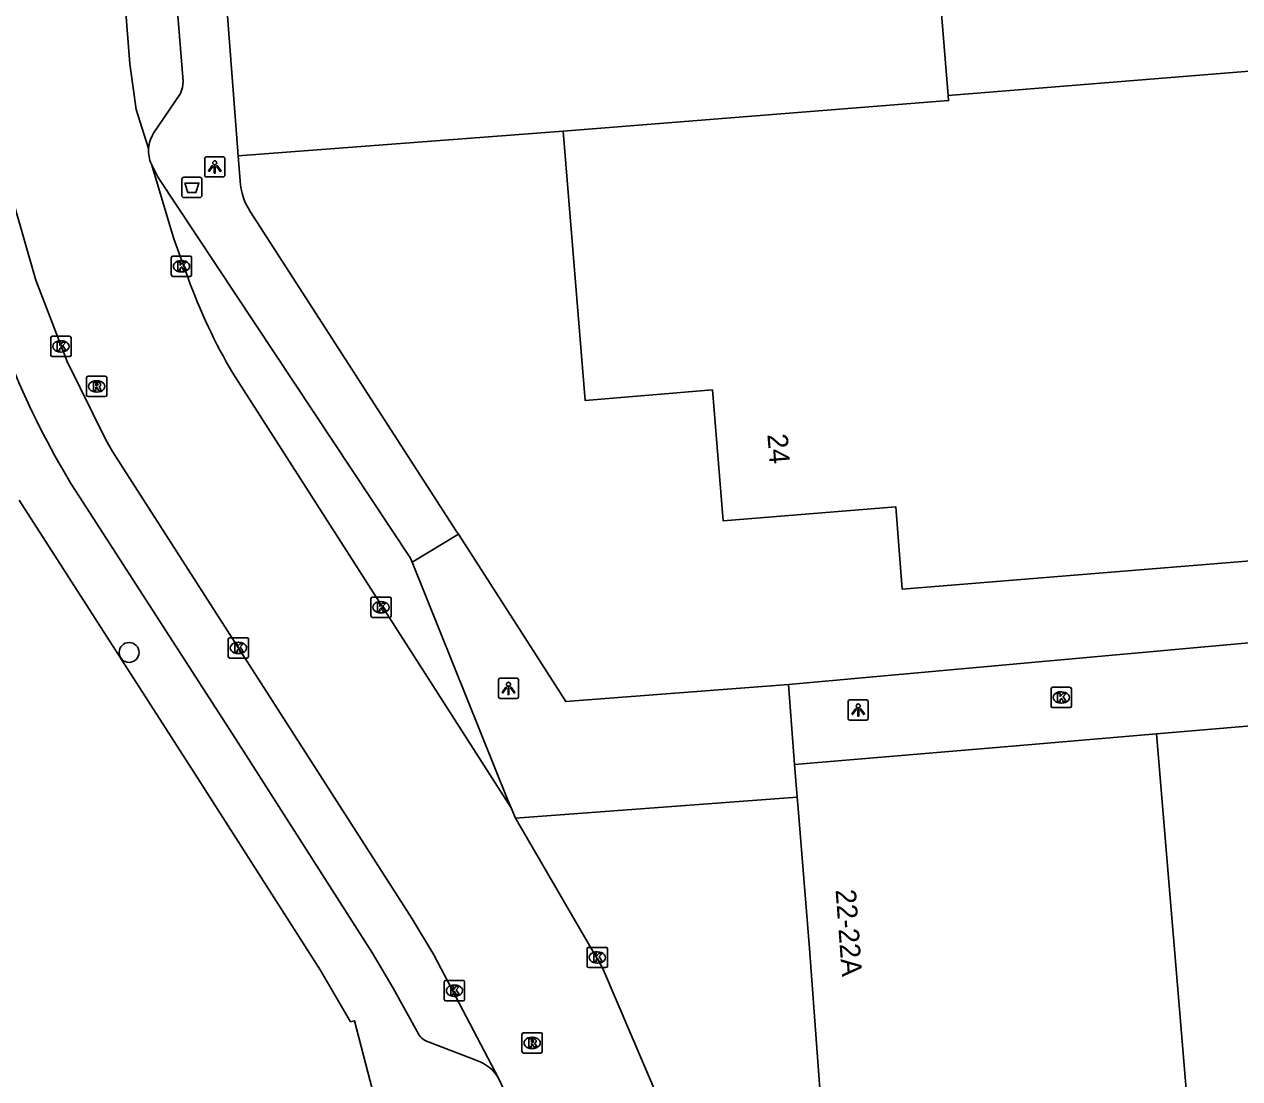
# Model space of a CAD drawing. Extents: x 157793 to 159380, y 380882 to 382313.
# Drawn here: x 158110.5 to 158170.4, y 381298.9 to 381350.9 of the extents above; entities that cross this region are included whole.
import ezdxf

# ---------------------------------------------------------------- set-up
doc = ezdxf.new("R2010")
doc.units = 0
for name, color, linetype in [('IMGEO_Afvalbak', 7, 'Continuous'), ('IMGEO_Boom', 7, 'Continuous'), ('IMGEO_Kolk', 7, 'Continuous'), ('IMGEO_Lichtpunt', 7, 'Continuous'), ('IMGEO_Muur', 7, 'Continuous'), ('IMGEO_OVBaan_gesloten', 7, 'Continuous'), ('IMGEO_Pand', 7, 'Continuous'), ('IMGEO_Pand_nummerreeks', 7, 'Continuous'), ('IMGEO_Rijbaan_lokaal_gesloten', 7, 'Continuous'), ('IMGEO_Rioolput', 7, 'Continuous'), ('IMGEO_Voetpad_open', 7, 'Continuous')]:
    doc.layers.add(name, color=color, linetype=linetype)

msp = doc.modelspace()

# ---------------------------------------------------------------- linework, layer by layer
at = {"layer": 'IMGEO_Afvalbak'}
for p, q in [((158118.269, 381342.493), (158118.269, 381343.293)), ((158118.269, 381343.293), (158118.269, 381342.493)), ((158118.369, 381343.393), (158119.159, 381343.393)), ((158119.159, 381343.393), (158118.369, 381343.393)), ((158119.259, 381343.293), (158119.259, 381342.493)), ((158119.259, 381342.493), (158119.259, 381343.293)), ((158119.159, 381342.393), (158118.369, 381342.393)), ((158118.369, 381342.393), (158119.159, 381342.393))]:
    msp.add_line(p, q, dxfattribs=at)
msp.add_lwpolyline([(158118.412, 381343.107), (158119.116, 381343.107), (158118.967, 381342.637), (158118.561, 381342.637), (158118.412, 381343.107)], dxfattribs=at)
for centre, start, end in [((158118.369, 381343.293), 90, 180), ((158118.369, 381343.293), 90, 180), ((158119.159, 381343.293), 0, 90), ((158119.159, 381343.293), 360, 90), ((158118.369, 381342.493), 180, 270), ((158118.369, 381342.493), 180, 270), ((158119.159, 381342.493), 270, 0), ((158119.159, 381342.493), 270, 0)]:
    msp.add_arc(centre, 0.1, start, end, dxfattribs=at)
at = {"layer": 'IMGEO_Boom'}
msp.add_circle((158115.672, 381319.964), 0.489, dxfattribs=at)
at = {"layer": 'IMGEO_Kolk'}
for p, q in [((158117.753, 381338.58), (158117.753, 381339.432)), ((158117.828, 381339.506), (158118.68, 381339.506)), ((158118.241, 381339.286), (158118.266, 381339.286)), ((158118.754, 381339.432), (158118.754, 381338.58)), ((158118.68, 381338.506), (158117.828, 381338.506)), ((158118.264, 381338.726), (158118.239, 381338.726)), ((158111.808, 381334.628), (158111.808, 381335.48)), ((158111.883, 381335.554), (158112.735, 381335.554)), ((158112.809, 381335.48), (158112.809, 381334.628)), ((158112.319, 381334.774), (158112.294, 381334.774)), ((158112.296, 381335.334), (158112.321, 381335.334)), ((158112.735, 381334.554), (158111.883, 381334.554)), ((158127.592, 381321.767), (158127.592, 381322.619)), ((158127.667, 381322.693), (158128.519, 381322.693)), ((158128.08, 381322.473), (158128.105, 381322.473)), ((158128.593, 381322.619), (158128.593, 381321.767)), ((158128.519, 381321.693), (158127.667, 381321.693)), ((158128.103, 381321.913), (158128.078, 381321.913)), ((158120.562, 381319.759), (158120.562, 381320.611)), ((158120.637, 381320.685), (158121.489, 381320.685)), ((158121.05, 381320.465), (158121.075, 381320.465)), ((158121.563, 381320.611), (158121.563, 381319.759)), ((158121.073, 381319.905), (158121.048, 381319.905)), ((158121.489, 381319.685), (158120.637, 381319.685)), ((158161.127, 381317.318), (158161.127, 381318.17)), ((158161.202, 381318.244), (158162.054, 381318.244)), ((158161.615, 381318.024), (158161.64, 381318.024)), ((158162.128, 381318.17), (158162.128, 381317.318)), ((158161.638, 381317.464), (158161.613, 381317.464)), ((158162.054, 381317.244), (158161.202, 381317.244)), ((158138.329, 381305.425), (158139.181, 381305.425)), ((158138.254, 381304.499), (158138.254, 381305.351)), ((158138.742, 381305.205), (158138.767, 381305.205)), ((158139.255, 381305.351), (158139.255, 381304.499)), ((158139.181, 381304.425), (158138.329, 381304.425)), ((158138.765, 381304.645), (158138.74, 381304.645)), ((158131.211, 381302.862), (158131.211, 381303.714)), ((158131.286, 381303.788), (158132.138, 381303.788)), ((158132.212, 381303.714), (158132.212, 381302.862)), ((158131.722, 381303.008), (158131.697, 381303.008)), ((158131.699, 381303.568), (158131.724, 381303.568)), ((158132.138, 381302.788), (158131.286, 381302.788))]:
    msp.add_line(p, q, dxfattribs=at)
for points in [[(158117.753, 381338.58), (158117.753, 381339.432)], [(158117.828, 381339.506), (158118.68, 381339.506)], [(158118.074, 381339.206), (158118.197, 381339.206), (158118.197, 381339.055), (158118.327, 381339.206), (158118.491, 381339.206), (158118.345, 381339.055), (158118.498, 381338.806), (158118.346, 381338.806), (158118.261, 381338.97), (158118.197, 381338.903), (158118.197, 381338.806), (158118.074, 381338.806), (158118.074, 381339.206)], [(158118.754, 381339.432), (158118.754, 381338.58)], [(158118.68, 381338.506), (158117.828, 381338.506)], [(158111.808, 381334.628), (158111.808, 381335.48)], [(158111.883, 381335.554), (158112.735, 381335.554)], [(158112.809, 381335.48), (158112.809, 381334.628)], [(158112.129, 381335.254), (158112.252, 381335.254), (158112.252, 381335.103), (158112.382, 381335.254), (158112.546, 381335.254), (158112.4, 381335.103), (158112.553, 381334.854), (158112.401, 381334.854), (158112.316, 381335.018), (158112.252, 381334.951), (158112.252, 381334.854), (158112.129, 381334.854), (158112.129, 381335.254)], [(158112.735, 381334.554), (158111.883, 381334.554)], [(158127.592, 381321.767), (158127.592, 381322.619)], [(158127.667, 381322.693), (158128.519, 381322.693)], [(158127.913, 381322.393), (158128.036, 381322.393), (158128.036, 381322.242), (158128.166, 381322.393), (158128.33, 381322.393), (158128.184, 381322.242), (158128.337, 381321.993), (158128.185, 381321.993), (158128.1, 381322.157), (158128.036, 381322.09), (158128.036, 381321.993), (158127.913, 381321.993), (158127.913, 381322.393)], [(158128.593, 381322.619), (158128.593, 381321.767)], [(158128.519, 381321.693), (158127.667, 381321.693)], [(158120.562, 381319.759), (158120.562, 381320.611)], [(158120.637, 381320.685), (158121.489, 381320.685)], [(158120.883, 381320.385), (158121.006, 381320.385), (158121.006, 381320.234), (158121.136, 381320.385), (158121.3, 381320.385), (158121.154, 381320.234), (158121.307, 381319.985), (158121.155, 381319.985), (158121.07, 381320.149), (158121.006, 381320.082), (158121.006, 381319.985), (158120.883, 381319.985), (158120.883, 381320.385)], [(158121.563, 381320.611), (158121.563, 381319.759)], [(158121.489, 381319.685), (158120.637, 381319.685)], [(158161.127, 381317.318), (158161.127, 381318.17)], [(158161.202, 381318.244), (158162.054, 381318.244)], [(158162.128, 381318.17), (158162.128, 381317.318)], [(158161.448, 381317.944), (158161.571, 381317.944), (158161.571, 381317.793), (158161.701, 381317.944), (158161.865, 381317.944), (158161.719, 381317.793), (158161.872, 381317.544), (158161.72, 381317.544), (158161.635, 381317.708), (158161.571, 381317.641), (158161.571, 381317.544), (158161.448, 381317.544), (158161.448, 381317.944)], [(158162.054, 381317.244), (158161.202, 381317.244)], [(158138.329, 381305.425), (158139.181, 381305.425)], [(158138.254, 381304.499), (158138.254, 381305.351)], [(158138.575, 381305.125), (158138.698, 381305.125), (158138.698, 381304.974), (158138.828, 381305.125), (158138.992, 381305.125), (158138.846, 381304.974), (158138.999, 381304.725), (158138.847, 381304.725), (158138.762, 381304.889), (158138.698, 381304.822), (158138.698, 381304.725), (158138.575, 381304.725), (158138.575, 381305.125)], [(158139.255, 381305.351), (158139.255, 381304.499)], [(158139.181, 381304.425), (158138.329, 381304.425)], [(158131.211, 381302.862), (158131.211, 381303.714)], [(158131.286, 381303.788), (158132.138, 381303.788)], [(158132.212, 381303.714), (158132.212, 381302.862)], [(158131.532, 381303.488), (158131.655, 381303.488), (158131.655, 381303.337), (158131.785, 381303.488), (158131.949, 381303.488), (158131.803, 381303.337), (158131.956, 381303.088), (158131.804, 381303.088), (158131.719, 381303.252), (158131.655, 381303.185), (158131.655, 381303.088), (158131.532, 381303.088), (158131.532, 381303.488)], [(158132.138, 381302.788), (158131.286, 381302.788)]]:
    msp.add_lwpolyline(points, dxfattribs=at)
for centre, start, end in [((158117.83, 381339.43), 91.55205, 178.44795), ((158117.83, 381339.43), 91.55205, 178.44795), ((158118.678, 381339.43), 1.55205, 88.44795), ((158118.678, 381339.43), 1.55205, 88.44795), ((158117.83, 381338.582), 181.55205, 268.44795), ((158117.83, 381338.582), 181.55205, 268.44795), ((158118.678, 381338.582), 271.55205, 358.44795), ((158118.678, 381338.582), 271.55205, 358.44795), ((158111.885, 381335.478), 91.55205, 178.44795), ((158111.885, 381335.478), 91.55205, 178.44795), ((158112.733, 381335.478), 1.55205, 88.44795), ((158112.733, 381335.478), 1.55205, 88.44795), ((158111.885, 381334.63), 181.55205, 268.44795), ((158111.885, 381334.63), 181.55205, 268.44795), ((158112.733, 381334.63), 271.55205, 358.44795), ((158112.733, 381334.63), 271.55205, 358.44795), ((158127.669, 381322.617), 91.55205, 178.44795), ((158127.669, 381322.617), 91.55205, 178.44795), ((158128.517, 381322.617), 1.55205, 88.44795), ((158128.517, 381322.617), 1.55205, 88.44795), ((158127.669, 381321.769), 181.55205, 268.44795), ((158127.669, 381321.769), 181.55205, 268.44795), ((158128.517, 381321.769), 271.55205, 358.44795), ((158128.517, 381321.769), 271.55205, 358.44795), ((158120.639, 381320.609), 91.55205, 178.44795), ((158120.639, 381320.609), 91.55205, 178.44795), ((158121.487, 381320.609), 1.55205, 88.44795), ((158121.487, 381320.609), 1.55205, 88.44795), ((158120.639, 381319.761), 181.55205, 268.44795), ((158120.639, 381319.761), 181.55205, 268.44795), ((158121.487, 381319.761), 271.55205, 358.44795), ((158121.487, 381319.761), 271.55205, 358.44795), ((158161.204, 381318.168), 91.55205, 178.44795), ((158161.204, 381318.168), 91.55205, 178.44795), ((158162.052, 381318.168), 1.55205, 88.44795), ((158162.052, 381318.168), 1.55205, 88.44795), ((158161.204, 381317.32), 181.55205, 268.44795), ((158161.204, 381317.32), 181.55205, 268.44795), ((158162.052, 381317.32), 271.55205, 358.44795), ((158162.052, 381317.32), 271.55205, 358.44795), ((158138.331, 381305.349), 91.55205, 178.44795), ((158138.331, 381305.349), 91.55205, 178.44795), ((158139.179, 381305.349), 1.55205, 88.44795), ((158139.179, 381305.349), 1.55205, 88.44795), ((158138.331, 381304.501), 181.55205, 268.44795), ((158138.331, 381304.501), 181.55205, 268.44795), ((158139.179, 381304.501), 271.55205, 358.44795), ((158139.179, 381304.501), 271.55205, 358.44795), ((158131.288, 381303.712), 91.55205, 178.44795), ((158131.288, 381303.712), 91.55205, 178.44795), ((158132.136, 381303.712), 1.55205, 88.44795), ((158132.136, 381303.712), 1.55205, 88.44795), ((158131.288, 381302.864), 181.55205, 268.44795), ((158131.288, 381302.864), 181.55205, 268.44795), ((158132.136, 381302.864), 271.55205, 358.44795), ((158132.136, 381302.864), 271.55205, 358.44795)]:
    msp.add_arc(centre, 0.0765, start, end, dxfattribs=at)
for centre, major_axis, ratio, start_param, end_param in [((158118.24, 381339.006), (-0.387, 0.002), 0.722429, 4.712389, 7.853982), ((158118.265, 381339.006), (-0.39, 0.002), 0.717154, 1.570796, 4.712389), ((158112.295, 381335.054), (-0.387, 0.002), 0.722429, 4.712389, 7.853982), ((158112.32, 381335.054), (-0.39, 0.002), 0.717154, 1.570796, 4.712389), ((158128.079, 381322.193), (-0.387, 0.002), 0.722429, 4.712389, 7.853982), ((158128.104, 381322.193), (-0.39, 0.002), 0.717154, 1.570796, 4.712389), ((158121.049, 381320.185), (-0.387, 0.002), 0.722429, 4.712389, 7.853982), ((158121.074, 381320.185), (-0.39, 0.002), 0.717154, 1.570796, 4.712389), ((158161.614, 381317.744), (-0.387, 0.002), 0.722429, 4.712389, 7.853982), ((158161.639, 381317.744), (-0.39, 0.002), 0.717154, 1.570796, 4.712389), ((158138.741, 381304.925), (-0.387, 0.002), 0.722429, 4.712389, 7.853982), ((158138.766, 381304.925), (-0.39, 0.002), 0.717154, 1.570796, 4.712389), ((158131.698, 381303.288), (-0.387, 0.002), 0.722429, 4.712389, 7.853982), ((158131.723, 381303.288), (-0.39, 0.002), 0.717154, 1.570796, 4.712389)]:
    msp.add_ellipse(centre, major_axis=major_axis, ratio=ratio, start_param=start_param, end_param=end_param, dxfattribs=at)
at = {"layer": 'IMGEO_Lichtpunt'}
for p, q in [((158120.299, 381344.401), (158119.491, 381344.401)), ((158120.299, 381344.401), (158119.491, 381344.401)), ((158119.397, 381344.306), (158119.397, 381343.499)), ((158119.397, 381344.306), (158119.397, 381343.499)), ((158120.393, 381343.499), (158120.393, 381344.306)), ((158120.393, 381343.499), (158120.393, 381344.306)), ((158119.491, 381343.405), (158120.299, 381343.405)), ((158119.491, 381343.405), (158120.299, 381343.405)), ((158133.877, 381318.596), (158133.877, 381317.789)), ((158133.877, 381318.596), (158133.877, 381317.789)), ((158134.779, 381318.691), (158133.971, 381318.691)), ((158134.779, 381318.691), (158133.971, 381318.691)), ((158134.873, 381317.789), (158134.873, 381318.596)), ((158134.873, 381317.789), (158134.873, 381318.596)), ((158133.971, 381317.695), (158134.779, 381317.695)), ((158133.971, 381317.695), (158134.779, 381317.695)), ((158151.117, 381317.529), (158151.117, 381316.722)), ((158151.117, 381317.529), (158151.117, 381316.722)), ((158152.019, 381317.624), (158151.211, 381317.624)), ((158152.019, 381317.624), (158151.211, 381317.624)), ((158152.113, 381316.722), (158152.113, 381317.529)), ((158152.113, 381316.722), (158152.113, 381317.529)), ((158151.211, 381316.628), (158152.019, 381316.628)), ((158151.211, 381316.628), (158152.019, 381316.628))]:
    msp.add_line(p, q, dxfattribs=at)
for points in [[(158119.771, 381343.97), (158119.81, 381343.942), (158119.622, 381343.68), (158119.584, 381343.707), (158119.771, 381343.97)], [(158119.873, 381343.922), (158119.92, 381343.922), (158119.92, 381343.6), (158119.873, 381343.6), (158119.873, 381343.922)], [(158119.983, 381343.942), (158120.021, 381343.969), (158120.208, 381343.707), (158120.169, 381343.679), (158119.983, 381343.942)], [(158134.251, 381318.26), (158134.29, 381318.232), (158134.102, 381317.97), (158134.064, 381317.997), (158134.251, 381318.26)], [(158134.353, 381318.212), (158134.4, 381318.212), (158134.4, 381317.89), (158134.353, 381317.89), (158134.353, 381318.212)], [(158134.463, 381318.232), (158134.501, 381318.259), (158134.688, 381317.997), (158134.649, 381317.969), (158134.463, 381318.232)], [(158151.491, 381317.193), (158151.53, 381317.165), (158151.342, 381316.903), (158151.304, 381316.93), (158151.491, 381317.193)], [(158151.593, 381317.145), (158151.64, 381317.145), (158151.64, 381316.823), (158151.593, 381316.823), (158151.593, 381317.145)], [(158151.703, 381317.165), (158151.741, 381317.192), (158151.928, 381316.93), (158151.889, 381316.902), (158151.703, 381317.165)]]:
    msp.add_lwpolyline(points, dxfattribs=at)
for centre in [(158119.896, 381344.104), (158134.376, 381318.394), (158151.616, 381317.327)]:
    msp.add_circle(centre, 0.0994, dxfattribs=at)
for centre, start, end in [((158119.491, 381344.306), 90, 180), ((158119.491, 381344.306), 90, 180), ((158120.299, 381344.306), 0, 90), ((158120.299, 381344.306), 0, 90), ((158119.491, 381343.499), 180, 270), ((158119.491, 381343.499), 180, 270), ((158120.299, 381343.499), 270, 0), ((158120.299, 381343.499), 270, 360), ((158133.971, 381318.596), 90, 180), ((158133.971, 381318.596), 90, 180), ((158134.779, 381318.596), 0, 90), ((158134.779, 381318.596), 0, 90), ((158133.971, 381317.789), 180, 270), ((158133.971, 381317.789), 180, 270), ((158134.779, 381317.789), 270, 0), ((158134.779, 381317.789), 270, 360), ((158151.211, 381317.529), 90, 180), ((158151.211, 381317.529), 90, 180), ((158152.019, 381317.529), 0, 90), ((158152.019, 381317.529), 0, 90), ((158151.211, 381316.722), 180, 270), ((158151.211, 381316.722), 180, 270), ((158152.019, 381316.722), 270, 0), ((158152.019, 381316.722), 270, 360)]:
    msp.add_arc(centre, 0.0946, start, end, dxfattribs=at)
at = {"layer": 'IMGEO_Muur'}
msp.add_lwpolyline([(158173.112, 381316.529), (158166.317, 381315.953)], dxfattribs=at)
at = {"layer": 'IMGEO_OVBaan_gesloten'}
for points in [[(158118.578, 381338.424), (158117.878, 381340.348), (158116.771, 381344.039)], [(158116.771, 381344.039), (158117.104, 381343.377), (158129.552, 381324.607), (158129.628, 381324.416)], [(158134.501, 381312.302), (158120.787, 381333.732)], [(158134.501, 381312.302), (158134.337, 381312.678), (158129.628, 381324.416)]]:
    msp.add_lwpolyline(points, dxfattribs=at)
msp.add_arc((158144.688, 381347.851), 27.76, 199.85136, 210.57088, dxfattribs=at)
at = {"layer": 'IMGEO_Pand'}
for points in [[(158119.481, 381364.938), (158124.465, 381365.343), (158154.395, 381367.776), (158156.049, 381347.419)], [(158121.052, 381344.444), (158119.481, 381364.938)], [(158156.049, 381347.419), (158179.429, 381349.319), (158181.297, 381326.328), (158181.702, 381321.344)], [(158156.049, 381347.419), (158156.069, 381347.169), (158137.068, 381345.666)], [(158137.068, 381345.666), (158121.052, 381344.444)], [(158174.322, 381320.744), (158173.998, 381324.728), (158153.786, 381323.086), (158153.466, 381327.148), (158144.954, 381326.456), (158144.428, 381332.904), (158138.148, 381332.392), (158137.068, 381345.666)], [(158166.317, 381315.953), (158159.212, 381315.351), (158148.478, 381314.442)], [(158166.317, 381315.953), (158167.979, 381296.063), (158160.857, 381295.455)], [(158148.612, 381312.832), (158148.478, 381314.442)], [(158148.612, 381312.832), (158148.658, 381312.275), (158149.209, 381305.365), (158149.969, 381295.114)]]:
    msp.add_lwpolyline(points, dxfattribs=at)
at = {"layer": 'IMGEO_Rijbaan_lokaal_gesloten'}
for points in [[(158116.632, 381344.813), (158116.021, 381346.737), (158115.709, 381348.982), (158112.092, 381395.233), (158111.117, 381402.923), (158109.46, 381410.496), (158107.132, 381417.89), (158104.154, 381425.047), (158103.399, 381426.613), (158089.726, 381454.684), (158068.546, 381497.113)], [(158063.323, 381491.963), (158084.358, 381449.773), (158097, 381424.252), (158097.468, 381423.282), (158100.308, 381416.538), (158102.534, 381409.567), (158104.129, 381402.425), (158105.079, 381395.169), (158108.678, 381349.094), (158108.99, 381346.367), (158109.545, 381343.679), (158109.885, 381342.445), (158111.071, 381338.314), (158112.621, 381334.306), (158114.523, 381330.452), (158114.85, 381329.868), (158129.631, 381306.832), (158130.692, 381305.062), (158133.891, 381298.949)], [(158134.72, 381311.792), (158134.501, 381312.302)], [(158143.195, 381294.604), (158139.003, 381304.419), (158134.841, 381311.603), (158134.72, 381311.792)], [(158133.891, 381298.949), (158135.117, 381296.291), (158136.795, 381291.831), (158138.068, 381287.238), (158138.925, 381282.55), (158138.944, 381282.307), (158138.872, 381280.436)]]:
    msp.add_lwpolyline(points, dxfattribs=at)
msp.add_arc((158118.22, 381344.699), 1.592, 175.87983, 204.48222, dxfattribs=at)
at = {"layer": 'IMGEO_Rioolput'}
for p, q in [((158113.646, 381333.58), (158114.498, 381333.58)), ((158113.571, 381332.654), (158113.571, 381333.506)), ((158114.059, 381333.36), (158114.084, 381333.36)), ((158114.572, 381333.506), (158114.572, 381332.654)), ((158114.498, 381332.58), (158113.646, 381332.58)), ((158114.082, 381332.8), (158114.057, 381332.8)), ((158135.116, 381301.214), (158135.968, 381301.214)), ((158135.041, 381300.288), (158135.041, 381301.14)), ((158135.529, 381300.994), (158135.554, 381300.994)), ((158136.042, 381301.14), (158136.042, 381300.288)), ((158135.968, 381300.214), (158135.116, 381300.214)), ((158135.552, 381300.434), (158135.527, 381300.434))]:
    msp.add_line(p, q, dxfattribs=at)
for points in [[(158113.646, 381333.58), (158114.498, 381333.58)], [(158113.571, 381332.654), (158113.571, 381333.506)], [(158114.16, 381333.278), (158113.908, 381333.28), (158113.908, 381332.88)], [(158113.908, 381332.88), (158114.032, 381332.88), (158114.032, 381333.042), (158114.043, 381333.042)], [(158114.086, 381333.199), (158114.032, 381333.199), (158114.032, 381333.118)], [(158114.032, 381333.118), (158114.084, 381333.118)], [(158114.09, 381333.013), (158114.161, 381332.88), (158114.301, 381332.88), (158114.236, 381333.006)], [(158114.572, 381333.506), (158114.572, 381332.654)], [(158114.498, 381332.58), (158113.646, 381332.58)], [(158135.116, 381301.214), (158135.968, 381301.214)], [(158135.041, 381300.288), (158135.041, 381301.14)], [(158135.63, 381300.912), (158135.378, 381300.914), (158135.378, 381300.514)], [(158135.378, 381300.514), (158135.502, 381300.514), (158135.502, 381300.676), (158135.513, 381300.676)], [(158135.556, 381300.833), (158135.502, 381300.833), (158135.502, 381300.752)], [(158135.502, 381300.752), (158135.554, 381300.752)], [(158135.56, 381300.647), (158135.631, 381300.514), (158135.771, 381300.514), (158135.706, 381300.64)], [(158136.042, 381301.14), (158136.042, 381300.288)], [(158135.968, 381300.214), (158135.116, 381300.214)]]:
    msp.add_lwpolyline(points, dxfattribs=at)
for centre, radius, start, end in [((158113.648, 381333.504), 0.0765, 91.55205, 178.44795), ((158113.648, 381333.504), 0.0765, 91.55205, 178.44795), ((158114.496, 381333.504), 0.0765, 1.55205, 88.44795), ((158114.496, 381333.504), 0.0765, 1.55205, 88.44795), ((158114.042, 381332.989), 0.0533, 26.02933, 88.69889), ((158114.068, 381333.307), 0.19, 274.7715, 282.96867), ((158114.092, 381333.103), 0.0964, 77.00612, 93.18647), ((158114.106, 381333.16), 0.0378, 276.66336, 79.67722), ((158114.159, 381333.168), 0.109, 350.36119, 89.41601), ((158114.157, 381333.168), 0.112, 277.58423, 350.98172), ((158114.141, 381332.953), 0.108, 29.51342, 73.79051), ((158113.648, 381332.656), 0.0765, 181.55205, 268.44795), ((158113.648, 381332.656), 0.0765, 181.55205, 268.44795), ((158114.496, 381332.656), 0.0765, 271.55205, 358.44795), ((158114.496, 381332.656), 0.0765, 271.55205, 358.44795), ((158135.118, 381301.138), 0.0765, 91.55205, 178.44795), ((158135.118, 381301.138), 0.0765, 91.55205, 178.44795), ((158135.966, 381301.138), 0.0765, 1.55205, 88.44795), ((158135.966, 381301.138), 0.0765, 1.55205, 88.44795), ((158135.512, 381300.623), 0.0533, 26.02933, 88.69889), ((158135.538, 381300.941), 0.19, 274.7715, 282.96867), ((158135.562, 381300.737), 0.0964, 77.00612, 93.18647), ((158135.576, 381300.794), 0.0378, 276.66336, 79.67722), ((158135.629, 381300.802), 0.109, 350.36119, 89.41601), ((158135.627, 381300.802), 0.112, 277.58423, 350.98172), ((158135.611, 381300.587), 0.108, 29.51342, 73.79051), ((158135.118, 381300.29), 0.0765, 181.55205, 268.44795), ((158135.118, 381300.29), 0.0765, 181.55205, 268.44795), ((158135.966, 381300.29), 0.0765, 271.55205, 358.44795), ((158135.966, 381300.29), 0.0765, 271.55205, 358.44795)]:
    msp.add_arc(centre, radius, start, end, dxfattribs=at)
for centre, major_axis, ratio, start_param, end_param in [((158114.058, 381333.08), (-0.387, 0.002), 0.722429, 4.712389, 7.853982), ((158114.083, 381333.08), (-0.39, 0.002), 0.717154, 1.570796, 4.712389), ((158135.528, 381300.714), (-0.387, 0.002), 0.722429, 4.712389, 7.853982), ((158135.553, 381300.714), (-0.39, 0.002), 0.717154, 1.570796, 4.712389)]:
    msp.add_ellipse(centre, major_axis=major_axis, ratio=ratio, start_param=start_param, end_param=end_param, dxfattribs=at)
at = {"layer": 'IMGEO_Voetpad_open'}
for points in [[(158116.881, 381345.559), (158118.198, 381347.518), (158118.311, 381347.813), (158118.332, 381348.113), (158117.089, 381363.572), (158116.447, 381371.8), (158115.605, 381383.267), (158114.643, 381395.603)], [(158121.148, 381343.196), (158121.052, 381344.444)], [(158131.903, 381325.796), (158131.815, 381325.934), (158121.637, 381341.71)], [(158129.87, 381301.272), (158128.695, 381303.42), (158127.67, 381305.131), (158120.925, 381315.694), (158113.218, 381327.629)], [(158135.122, 381267.156), (158134.745, 381271.897), (158134.324, 381276.911), (158133.427, 381288.599), (158128.577, 381288.152), (158127.803, 381297.075), (158127.997, 381297.125), (158126.787, 381301.809), (158126.593, 381301.759), (158125.087, 381304.314), (158119.05, 381313.79), (158110.244, 381327.475)], [(158129.628, 381324.416), (158131.903, 381325.796)], [(158148.179, 381318.378), (158137.196, 381317.545), (158135.738, 381319.823), (158131.903, 381325.796)], [(158174.322, 381320.744), (158148.179, 381318.378)], [(158148.478, 381314.442), (158148.179, 381318.378)], [(158173.112, 381316.529), (158166.317, 381315.953)], [(158134.72, 381311.792), (158148.612, 381312.832)], [(158132.814, 381299.845), (158130.459, 381300.746)]]:
    msp.add_lwpolyline(points, dxfattribs=at)
for centre, radius, start, end in [((158118.225, 381344.696), 1.597, 147.28624, 175.79779), ((158124.149, 381343.36), 3.006, 183.13009, 213.2997), ((158148.404, 381349.838), 41.608, 194.92567, 212.25983), ((158130.772, 381301.689), 0.994, 204.82487, 251.64294), ((158132.216, 381298.031), 1.91, 28.72547, 71.75764)]:
    msp.add_arc(centre, radius, start, end, dxfattribs=at)

# ---------------------------------------------------------------- texts
at = {"layer": 'IMGEO_Pand_nummerreeks'}
for s, rotation, p in [('24', 274.66362, (158147.135, 381330.709)), ('22-22A', 274.23968, (158150.499, 381308.258))]:
    msp.add_text(s, height=1, rotation=rotation, dxfattribs=at).set_placement(p)

doc.saveas('drawing.dxf')
